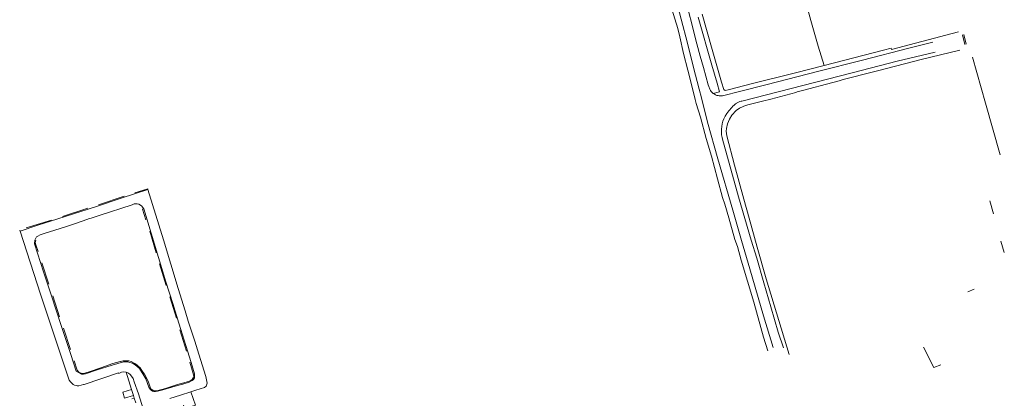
# Model space of a CAD drawing. Extents: x 145000 to 155000, y 457500 to 470000.
# Tile 361 of 548: x 147389 to 147905, y 466554 to 466753. Entities that reach past the tile are written whole.
import ezdxf

# ---------------------------------------------------------------- set-up
doc = ezdxf.new("R2010")
doc.units = 0
doc.header["$LTSCALE"] = 0.2
doc.header["$MEASUREMENT"] = 0
doc.layers.add('kant verharding', color=252, linetype='Continuous', lineweight=0)

msp = doc.modelspace()

# ---------------------------------------------------------------- linework, layer by layer
at = {"layer": 'kant verharding', "lineweight": 0}
for p, q in [((147751.78, 466729.37), (147744.52, 466754.59)), ((147884.49, 466740.27), (147883.28, 466745.27)), ((147884.05, 466745.45), (147885.23, 466740.5)), ((147747.34, 466728.24), (147749.89, 466719.14)), ((147754.49, 466719.96), (147751.78, 466729.37)), ((147745.05, 466716.79), (147746.28, 466712.19)), ((147749.89, 466719.14), (147750.18, 466718.23)), ((147750.18, 466718.23), (147750.67, 466716.71)), ((147754.49, 466719.96), (147755.84, 466715.32)), ((147758.08, 466713.42), (147766.34, 466715.55)), ((147760.26, 466716.45), (147758.69, 466716.05)), ((147755.84, 466715.32), (147752.52, 466714.54)), ((147755.07, 466713.38), (147755.54, 466713.29)), ((147767.12, 466710.44), (147767.43, 466710.52)), ((147764.05, 466708.89), (147764.45, 466709.19)), ((147758.78, 466702.58), (147759.67, 466704)), ((147757.32, 466690.57), (147757.12, 466691.44)), ((147765.76, 466660.18), (147757.32, 466690.57)), ((147759.58, 466692.21), (147763.73, 466676.79)), ((147449.03, 466662.39), (147455.74, 466664.48)), ((147455.74, 466664.48), (147455.88, 466664.02)), ((147429.93, 466656.1), (147443.37, 466660.57)), ((147411.04, 466649.9), (147424.24, 466654.23)), ((147453.07, 466653.75), (147453.76, 466653.95)), ((147454.76, 466648.1), (147453.07, 466653.75)), ((147897.58, 466658.07), (147899.55, 466651.25)), ((147424.7, 466648.61), (147426, 466649.04)), ((147426, 466649.04), (147430.2, 466650.42)), ((147405.33, 466648.05), (147391.96, 466643.91)), ((147388.56, 466642.74), (147388.76, 466642.11)), ((147456.87, 466642.17), (147460.13, 466630.9)), ((147396.42, 466637.43), (147396.97, 466637.04)), ((147905.24, 466631.05), (147903.38, 466636.97)), ((147400.2, 466625.61), (147403.88, 466614.33)), ((147461.99, 466625.01), (147465.48, 466613.6)), ((147405.89, 466608.26), (147409.5, 466597.14)), ((147467.29, 466607.72), (147470.83, 466596.41)), ((147886.14, 466610.3), (147889.51, 466611.77)), ((147411.58, 466591.21), (147415.18, 466580.03)), ((147472.66, 466590.45), (147476.03, 466579.21)), ((147862.75, 466581.31), (147868.22, 466570.61)), ((147443.23, 466574.04), (147443.93, 466574.09)), ((147479.57, 466567.47), (147477.86, 466573.35)), ((147868.22, 466570.61), (147872, 466571.99)), ((147444.47, 466568.06), (147447.21, 466558.94)), ((147447.21, 466558.94), (147442.69, 466557.59)), ((147448.23, 466555.9), (147447.21, 466558.94)), ((147448.56, 466554.55), (147448.23, 466555.9)), ((147467.33, 466554.36), (147472.91, 466556.06)), ((147472.91, 466556.06), (147478.35, 466557.84)), ((147481.04, 466558.71), (147478.35, 466557.84)), ((147448.56, 466554.55), (147447.36, 466554.19)), ((147449.43, 466552.05), (147448.56, 466554.55))]:
    msp.add_line(p, q, dxfattribs=at)
at = {"layer": 'kant verharding', "lineweight": 0, "flags": 128}
for points in [[(147705.71, 466894.04), (147710.27, 466851.62), (147710.8, 466847.62), (147712.11, 466835.37), (147714.68, 466813.41), (147715.78, 466806.31), (147716.55, 466802.38), (147717.09, 466800.51), (147718.14, 466796.48), (147719.96, 466790.66), (147720.83, 466787.52), (147724.35, 466778.2), (147726.33, 466772.61), (147727.43, 466770.01), (147728.43, 466766.34), (147733.92, 466748.63), (147735.03, 466744.26), (147736.96, 466735.48), (147739.25, 466726.74), (147741.1, 466719.22), (147743.1, 466711.32)], [(147795.45, 466782.67), (147796.89, 466777.45), (147800.37, 466765.28), (147803.68, 466752.89), (147807.48, 466739.4), (147810.64, 466729.21)], [(147731.49, 466770.06), (147732.4, 466766.39), (147738.98, 466740.95), (147742.17, 466728.11), (147745.05, 466716.79)], [(147737, 466767.73), (147743.94, 466740.68), (147745.68, 466734.19), (147747.34, 466728.24)], [(147756.89, 466720.46), (147751.93, 466737.67), (147746.65, 466756.15)], [(147881.23, 466746.99), (147846.04, 466737.64), (147845.87, 466738.24), (147841.83, 466737.21), (147810.64, 466729.21), (147795.7, 466725.4), (147772.44, 466719.53), (147769.01, 466718.7), (147760.26, 466716.45)], [(147766.34, 466715.55), (147780.85, 466719.3), (147807.21, 466726.01), (147830.87, 466732.06), (147855.14, 466738.31), (147867.73, 466741.39)], [(147767.43, 466710.52), (147825.46, 466725.38), (147848.94, 466731.42), (147868.89, 466736.31)], [(147881.86, 466737.19), (147861.6, 466732.31), (147839.45, 466726.66), (147836.55, 466725.93), (147820.72, 466721.84), (147818.64, 466721.2), (147815.19, 466720.22), (147799.42, 466716.09), (147796.53, 466715.3), (147795.85, 466715), (147782.78, 466711.57), (147778.42, 466710.57), (147770.73, 466708.59), (147768.48, 466707.81), (147768.14, 466707.66)], [(147888.49, 466733.68), (147895.34, 466709.47), (147903.02, 466682.27)], [(147758.69, 466716.05), (147757.98, 466716.65), (147756.89, 466720.46)], [(147743.1, 466711.32), (147743.59, 466709.34), (147745.74, 466702.08), (147748.87, 466690.93), (147751.64, 466681.64), (147754.82, 466669.74), (147757.38, 466659.95), (147758.51, 466656.4), (147760.66, 466649.16), (147763.89, 466637.79), (147765.16, 466634.09), (147767.14, 466626.92), (147773.84, 466604.89), (147778.94, 466586.45), (147781.21, 466579.41)], [(147746.28, 466712.19), (147749.56, 466699.5), (147754.9, 466680.16), (147762.76, 466653.3), (147767.32, 466637.21), (147771.77, 466622.4), (147778.94, 466597.74), (147783.89, 466581.16)], [(147768.14, 466707.66), (147766.31, 466706.81), (147764.61, 466705.5), (147762.26, 466703.11), (147760.99, 466701.08), (147759.92, 466698.56), (147759.42, 466696.14), (147759.27, 466694.64), (147759.58, 466692.21)], [(147763.73, 466676.79), (147768.47, 466659.07), (147771.37, 466649), (147775.57, 466633.84), (147780.26, 466617.12), (147792.36, 466577.39)], [(147388.76, 466642.11), (147398.14, 466645.33), (147408.5, 466648.7), (147428.93, 466655.24), (147441.81, 466659.53), (147455.88, 466664.02)], [(147455.88, 466664.02), (147463.95, 466637.65), (147471.7, 466612.02), (147475.31, 466600.35)], [(147789.29, 466580.92), (147786.65, 466589.21), (147782.71, 466602.42), (147779.03, 466614.99), (147775.29, 466628.1), (147772.42, 466637.45), (147765.76, 466660.18)], [(147453.76, 466653.95), (147461.41, 466628.32), (147465.3, 466615.6), (147468.93, 466604.26), (147472, 466593.87), (147478.49, 466573.16), (147480.21, 466567.34), (147480.36, 466566.14), (147480.35, 466565.24), (147479.73, 466564.31), (147479.05, 466563.78), (147477.46, 466562.89), (147474.11, 466561.82), (147470.09, 466560.72), (147463.65, 466558.83), (147460.92, 466558.11), (147459.83, 466557.97), (147458.95, 466557.99), (147458.27, 466558.19), (147457.49, 466558.59), (147456.94, 466559.16), (147456.38, 466560.3), (147454.68, 466564.6), (147453.69, 466566.4), (147451.41, 466570.06), (147450.28, 466571.18), (147449.1, 466572.05), (147447.69, 466572.84), (147446.44, 466573.28), (147445.38, 466573.55), (147443.01, 466573.61), (147437.14, 466571.84), (147429.2, 466569.31), (147423.11, 466567.32), (147422.06, 466567.07), (147421.06, 466567.06), (147418.24, 466568.57), (147415.31, 466577.36), (147410.38, 466592.67), (147405.32, 466608.18), (147401.01, 466620.89), (147396.28, 466635.56), (147396.42, 466637.43)], [(147430.2, 466650.42), (147447.54, 466656.11), (147448.59, 466656.49), (147449.44, 466656.6), (147450.16, 466656.58), (147451.06, 466656.41), (147452.55, 466655.59), (147453.76, 466653.95)], [(147417.89, 466646.31), (147424.29, 466648.48), (147424.7, 466648.61)], [(147396.42, 466637.43), (147397.36, 466639.19), (147398, 466639.65), (147399.23, 466640.26), (147401.45, 466641.02), (147412.68, 466644.55), (147417.89, 466646.31)], [(147388.76, 466642.11), (147399.43, 466609.04), (147405.84, 466590.16), (147414.6, 466563.91), (147415.15, 466563.09), (147416.64, 466561.65), (147417.24, 466561.28), (147418.17, 466561.09)], [(147396.97, 466637.04), (147396.82, 466636.74), (147396.75, 466636.16), (147397.03, 466635.09), (147398.25, 466631.44)], [(147475.31, 466600.35), (147476.97, 466594.98), (147480.39, 466584.47)], [(147480.39, 466584.47), (147481.9, 466579.82), (147485.17, 466569.18), (147486.25, 466565.91), (147486.92, 466562.33), (147486.45, 466560.85), (147485.46, 466560.07), (147481.04, 466558.71)], [(147417.08, 466574.17), (147418.69, 466569.17), (147419.45, 466568.35)], [(147419.45, 466568.35), (147419.75, 466567.93), (147420.75, 466567.56), (147421.98, 466567.47), (147422.75, 466567.65), (147425.58, 466568.49), (147431.19, 466570.35), (147437.38, 466572.6), (147441.35, 466573.7)], [(147441.35, 466573.7), (147441.43, 466573.72), (147442.85, 466574.01), (147443.23, 466574.04)], [(147443.93, 466574.09), (147444.65, 466574.15), (147445.78, 466574.03), (147447.04, 466573.68), (147449.02, 466572.65), (147450.07, 466571.9), (147450.67, 466571.33)], [(147450.67, 466571.33), (147451.71, 466570.34), (147452.71, 466568.99)], [(147422.34, 466561.71), (147440.32, 466567.73), (147440.62, 466567.49), (147442.04, 466568.05), (147443.29, 466568.38), (147444.47, 466568.06)], [(147444.47, 466568.06), (147445.6, 466567.59), (147446.53, 466566.9), (147447.31, 466565.95), (147448.1, 466564.76), (147448.71, 466563.11), (147450.85, 466556.69), (147457.78, 466534.93), (147461.49, 466522.59), (147471.35, 466490.57), (147475.64, 466476.91), (147479.75, 466463.43), (147487.97, 466437.03)], [(147452.71, 466568.99), (147453.05, 466568.54), (147453.98, 466567.07), (147455.89, 466563.38), (147456.78, 466560.73), (147457.44, 466559.39), (147458.12, 466558.81), (147458.97, 466558.37), (147459.7, 466558.3), (147460.45, 466558.38), (147465.07, 466559.61), (147471.41, 466561.58), (147475.91, 466562.83), (147477.48, 466563.37), (147478.38, 466563.75), (147479.05, 466564.21), (147479.64, 466565.21), (147480.02, 466565.94), (147479.57, 466567.47)], [(147418.17, 466561.09), (147418.79, 466560.96), (147419.6, 466560.94), (147422.12, 466561.63), (147422.34, 466561.71)], [(147442.69, 466557.59), (147443.64, 466554.41), (147448.23, 466555.9)], [(147478.35, 466557.84), (147480.78, 466550.79), (147475.28, 466548.96), (147474.6, 466550.87)]]:
    msp.add_lwpolyline(points, dxfattribs=at)
at = {"layer": 'kant verharding', "lineweight": 0}
for centre, radius, start, end in [((147756.45, 466719.78), 6.55, 207.9467, 233.1296), ((147756.47, 466720.31), 7.07, 262.4493, 283.1086), ((147768.86, 466703.22), 7.43, 103.5576, 126.4808), ((147777.61, 466692.29), 21.43, 129.2417, 146.8591), ((147772.62, 466694.82), 15.87, 150.7416, 192.3161)]:
    msp.add_arc(centre, radius, start, end, dxfattribs=at)
at = {"layer": 'kant verharding', "lineweight": 0, "extrusion": (0, 0, -1)}
msp.add_arc((-147755.76, 466718.28), 4.95, 278.0935, 310.9739, dxfattribs=at)

doc.saveas('drawing.dxf')
